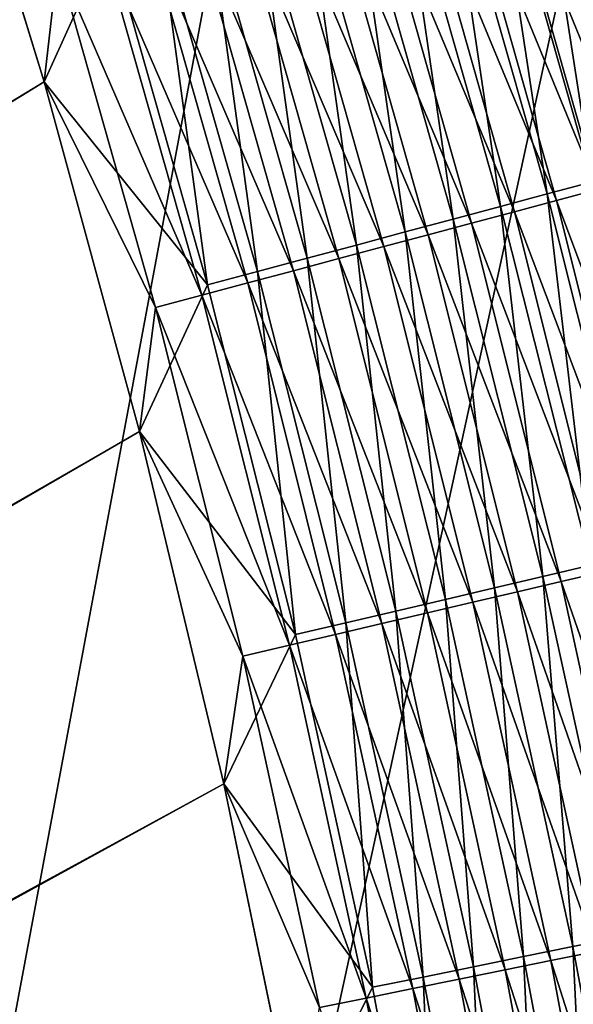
# Model space of a CAD drawing. Header units: metres. Extents: x -1 to 1402, y -1402 to 1.
# Tile 361 of 453: x 1217 to 1235, y -431 to -398. Entities that reach past the tile are written whole.
import ezdxf

# ---------------------------------------------------------------- set-up
doc = ezdxf.new("R2010")
doc.units = ezdxf.units.M

msp = doc.modelspace()

# ---------------------------------------------------------------- linework, layer by layer
at = {"layer": 'None0'}
for points in [[(1217.352539, -399.679108, -500.477753), (1213.767578, -388.010193, -500.477753), (759.270203, -676.616821, -500.477753)], [(1213.765259, -388.009064, -503.477753), (1217.35083, -399.679199, -503.477753), (762.366577, -676.864197, -503.477753)], [(1217.35083, -399.679199, -503.477753), (1213.765259, -388.009064, -503.477753), (1219.539063, -394.835785, -503.315918)], [(1217.352539, -399.679108, -500.477753), (1217.806885, -395.643219, -500.44104), (1213.767578, -388.010193, -500.477753)], [(1237.340332, -402.641876, -498.686707), (1233.891602, -390.506775, -498.683868), (1235.339722, -390.069977, -497.79538)], [(1235.841064, -403.043121, -499.504211), (1232.405396, -390.955048, -499.501892), (1233.891602, -390.506775, -498.683868)], [(1235.841064, -403.043121, -499.504211), (1233.891602, -390.506775, -498.683868), (1237.340332, -402.641876, -498.686707)], [(1238.657104, -402.595764, -494.369324), (1235.202515, -390.406281, -494.365601), (1233.905884, -390.796661, -495.246887)], [(1237.348999, -402.945099, -495.250061), (1233.905884, -390.796661, -495.246887), (1232.571411, -391.198364, -496.065155)], [(1238.657104, -402.595764, -494.369324), (1233.905884, -390.796661, -495.246887), (1237.348999, -402.945099, -495.250061)], [(1234.306396, -403.453827, -500.249329), (1230.884033, -391.41394, -500.247467), (1232.405396, -390.955048, -499.501892)], [(1236.002808, -403.304596, -496.06781), (1232.571411, -391.198364, -496.065155), (1231.201904, -391.610657, -496.818481)], [(1234.306396, -403.453827, -500.249329), (1232.405396, -390.955048, -499.501892), (1235.841064, -403.043121, -499.504211)], [(1237.348999, -402.945099, -495.250061), (1232.571411, -391.198364, -496.065155), (1236.002808, -403.304596, -496.06781)], [(1232.739136, -403.87326, -500.919983), (1229.330322, -391.882538, -500.918549), (1230.884033, -391.41394, -500.247467)], [(1232.739136, -403.87326, -500.919983), (1230.884033, -391.41394, -500.247467), (1234.306396, -403.453827, -500.249329)], [(1231.142456, -404.300537, -501.514404), (1227.747437, -392.359955, -501.513306), (1229.330322, -391.882538, -500.918549)], [(1231.142456, -404.300537, -501.514404), (1229.330322, -391.882538, -500.918549), (1232.739136, -403.87326, -500.919983)], [(1234.621338, -403.673523, -496.820679), (1231.201904, -391.610657, -496.818481), (1229.800049, -392.032684, -497.505066)], [(1234.621338, -403.673523, -496.820679), (1236.002808, -403.304596, -496.06781), (1231.201904, -391.610657, -496.818481)], [(1233.207153, -404.051178, -497.506805), (1229.800049, -392.032684, -497.505066), (1228.368408, -392.463684, -498.122986)], [(1234.621338, -403.673523, -496.820679), (1229.800049, -392.032684, -497.505066), (1233.207153, -404.051178, -497.506805)], [(1227.747437, -392.359955, -501.513306), (1229.520386, -404.734619, -502.031677), (1226.139526, -392.844971, -502.030914)], [(1231.763062, -404.436829, -498.124359), (1228.368408, -392.463684, -498.122986), (1226.910034, -392.90274, -498.670624)], [(1229.520386, -404.734619, -502.031677), (1227.747437, -392.359955, -501.513306), (1231.142456, -404.300537, -501.514404)], [(1233.207153, -404.051178, -497.506805), (1228.368408, -392.463684, -498.122986), (1231.763062, -404.436829, -498.124359)], [(1227.877197, -405.174377, -502.471161), (1224.510376, -393.336334, -502.470642), (1226.139526, -392.844971, -502.030914)], [(1230.29187, -404.829712, -498.671661), (1226.910034, -392.90274, -498.670624), (1225.428345, -393.348785, -499.147125)], [(1226.139526, -392.844971, -502.030914), (1229.520386, -404.734619, -502.031677), (1227.877197, -405.174377, -502.471161)], [(1231.763062, -404.436829, -498.124359), (1226.910034, -392.90274, -498.670624), (1230.29187, -404.829712, -498.671661)], [(1224.510376, -393.336334, -502.470642), (1226.217041, -405.618683, -502.832123), (1222.864624, -393.832733, -502.831848)], [(1223.927368, -393.80069, -499.55188), (1228.797363, -405.228851, -499.147858), (1225.428345, -393.348785, -499.147125)], [(1226.217041, -405.618683, -502.832123), (1224.510376, -393.336334, -502.470642), (1227.877197, -405.174377, -502.471161)], [(1225.428345, -393.348785, -499.147125), (1228.797363, -405.228851, -499.147858), (1230.29187, -404.829712, -498.671661)], [(1222.864624, -393.832733, -502.831848), (1224.544067, -406.066406, -503.113953), (1221.206055, -394.332977, -503.113831)], [(1227.283203, -405.633179, -499.552368), (1223.927368, -393.80069, -499.55188), (1222.410889, -394.257202, -499.884277)], [(1222.864624, -393.832733, -502.831848), (1226.217041, -405.618683, -502.832123), (1224.544067, -406.066406, -503.113953)], [(1228.797363, -405.228851, -499.147858), (1223.927368, -393.80069, -499.55188), (1227.283203, -405.633179, -499.552368)], [(1225.75354, -406.041687, -499.884583), (1222.410889, -394.257202, -499.884277), (1220.88269, -394.717255, -500.143677)], [(1227.283203, -405.633179, -499.552368), (1222.410889, -394.257202, -499.884277), (1225.75354, -406.041687, -499.884583)], [(1221.206055, -394.332977, -503.113831), (1222.862549, -406.516388, -503.315948), (1219.539063, -394.835785, -503.315918)], [(1221.206055, -394.332977, -503.113831), (1224.544067, -406.066406, -503.113953), (1222.862549, -406.516388, -503.315948)], [(1222.862549, -406.516388, -503.315948), (1217.35083, -399.679199, -503.477753), (1219.539063, -394.835785, -503.315918)], [(1224.212158, -406.453308, -500.143829), (1220.88269, -394.717255, -500.143677), (1219.346802, -395.179626, -500.329468)], [(1225.75354, -406.041687, -499.884583), (1220.88269, -394.717255, -500.143677), (1224.212158, -406.453308, -500.143829)], [(1222.662842, -406.867065, -500.329529), (1219.346802, -395.179626, -500.329468), (1217.806885, -395.643219, -500.44104)], [(1224.212158, -406.453308, -500.143829), (1219.346802, -395.179626, -500.329468), (1222.662842, -406.867065, -500.329529)], [(1221.109619, -407.28186, -500.44104), (1217.806885, -395.643219, -500.44104), (1217.352539, -399.679108, -500.477753)], [(1222.662842, -406.867065, -500.329529), (1217.806885, -395.643219, -500.44104), (1221.109619, -407.28186, -500.44104)], [(1220.56311, -411.457306, -500.477753), (1217.352539, -399.679108, -500.477753), (759.270203, -676.616821, -500.477753)], [(762.366577, -676.864197, -503.477753), (1217.35083, -399.679199, -503.477753), (1220.562744, -411.458832, -503.477753)], [(1220.562744, -411.458832, -503.477753), (1217.35083, -399.679199, -503.477753), (1222.862549, -406.516388, -503.315948)], [(1220.56311, -411.457306, -500.477753), (1221.109619, -407.28186, -500.44104), (1217.352539, -399.679108, -500.477753)], [(1237.35437, -415.598755, -500.251099), (1234.306396, -403.453827, -500.249329), (1235.841064, -403.043121, -499.504211)], [(1235.775269, -415.969696, -500.921356), (1232.739136, -403.87326, -500.919983), (1234.306396, -403.453827, -500.249329)], [(1235.775269, -415.969696, -500.921356), (1234.306396, -403.453827, -500.249329), (1237.35437, -415.598755, -500.251099)], [(1239.057251, -415.513702, -496.070313), (1236.002808, -403.304596, -496.06781), (1234.621338, -403.673523, -496.820679)], [(1234.166626, -416.347595, -501.515411), (1231.142456, -404.300537, -501.514404), (1232.739136, -403.87326, -500.919983)], [(1234.166626, -416.347595, -501.515411), (1232.739136, -403.87326, -500.919983), (1235.775269, -415.969696, -500.921356)], [(1237.665283, -415.839905, -496.822754), (1234.621338, -403.673523, -496.820679), (1233.207153, -404.051178, -497.506805)], [(1237.665283, -415.839905, -496.822754), (1239.057251, -415.513702, -496.070313), (1234.621338, -403.673523, -496.820679)], [(1236.240356, -416.173798, -497.508484), (1233.207153, -404.051178, -497.506805), (1231.763062, -404.436829, -498.124359)], [(1237.665283, -415.839905, -496.822754), (1233.207153, -404.051178, -497.506805), (1236.240356, -416.173798, -497.508484)], [(1232.532227, -416.731506, -502.03241), (1229.520386, -404.734619, -502.031677), (1231.142456, -404.300537, -501.514404)], [(1234.7854, -416.514801, -498.125671), (1231.763062, -404.436829, -498.124359), (1230.29187, -404.829712, -498.671661)], [(1232.532227, -416.731506, -502.03241), (1231.142456, -404.300537, -501.514404), (1234.166626, -416.347595, -501.515411)], [(1236.240356, -416.173798, -497.508484), (1231.763062, -404.436829, -498.124359), (1234.7854, -416.514801, -498.125671)], [(1229.520386, -404.734619, -502.031677), (1230.876587, -417.120422, -502.471619), (1227.877197, -405.174377, -502.471161)], [(1228.797363, -405.228851, -499.147858), (1233.303101, -416.862152, -498.672638), (1230.29187, -404.829712, -498.671661)], [(1230.876587, -417.120422, -502.471619), (1229.520386, -404.734619, -502.031677), (1232.532227, -416.731506, -502.03241)], [(1230.29187, -404.829712, -498.671661), (1233.303101, -416.862152, -498.672638), (1234.7854, -416.514801, -498.125671)], [(1229.203857, -417.513336, -502.832428), (1226.217041, -405.618683, -502.832123), (1227.877197, -405.174377, -502.471161)], [(1227.877197, -405.174377, -502.471161), (1230.876587, -417.120422, -502.471619), (1229.203857, -417.513336, -502.832428)], [(1231.797241, -417.215027, -499.14856), (1228.797363, -405.228851, -499.147858), (1227.283203, -405.633179, -499.552368)], [(1233.303101, -416.862152, -498.672638), (1228.797363, -405.228851, -499.147858), (1231.797241, -417.215027, -499.14856)], [(1226.217041, -405.618683, -502.832123), (1227.518311, -417.909302, -503.114105), (1224.544067, -406.066406, -503.113953)], [(1230.271729, -417.57251, -499.552856), (1227.283203, -405.633179, -499.552368), (1225.75354, -406.041687, -499.884583)], [(1227.518311, -417.909302, -503.114105), (1226.217041, -405.618683, -502.832123), (1229.203857, -417.513336, -502.832428)], [(1231.797241, -417.215027, -499.14856), (1227.283203, -405.633179, -499.552368), (1230.271729, -417.57251, -499.552856)], [(1224.544067, -406.066406, -503.113953), (1225.824219, -418.307281, -503.31601), (1222.862549, -406.516388, -503.315948)], [(1228.730469, -417.933685, -499.884857), (1225.75354, -406.041687, -499.884583), (1224.212158, -406.453308, -500.143829)], [(1224.544067, -406.066406, -503.113953), (1227.518311, -417.909302, -503.114105), (1225.824219, -418.307281, -503.31601)], [(1230.271729, -417.57251, -499.552856), (1225.75354, -406.041687, -499.884583), (1228.730469, -417.933685, -499.884857)], [(1225.824219, -418.307281, -503.31601), (1220.562744, -411.458832, -503.477753), (1222.862549, -406.516388, -503.315948)], [(1227.17749, -418.297638, -500.143951), (1224.212158, -406.453308, -500.143829), (1222.662842, -406.867065, -500.329529)], [(1228.730469, -417.933685, -499.884857), (1224.212158, -406.453308, -500.143829), (1227.17749, -418.297638, -500.143951)], [(1225.616577, -418.663422, -500.329559), (1222.662842, -406.867065, -500.329529), (1221.109619, -407.28186, -500.44104)], [(1227.17749, -418.297638, -500.143951), (1222.662842, -406.867065, -500.329529), (1225.616577, -418.663422, -500.329559)], [(1224.051636, -419.030151, -500.44104), (1221.109619, -407.28186, -500.44104), (1220.56311, -411.457306, -500.477753)], [(1225.616577, -418.663422, -500.329559), (1221.109619, -407.28186, -500.44104), (1224.051636, -419.030151, -500.44104)], [(759.270203, -676.616821, -500.477753), (1223.404785, -423.330414, -500.477753), (1220.56311, -411.457306, -500.477753)], [(1220.562744, -411.458832, -503.477753), (1223.40564, -423.332764, -503.477753), (762.366577, -676.864197, -503.477753)], [(1223.40564, -423.332764, -503.477753), (1220.562744, -411.458832, -503.477753), (1225.824219, -418.307281, -503.31601)], [(1223.404785, -423.330414, -500.477753), (1224.051636, -419.030151, -500.44104), (1220.56311, -411.457306, -500.477753)], [(1236.821411, -428.485962, -501.516418), (1234.166626, -416.347595, -501.515411), (1235.775269, -415.969696, -500.921356)], [(1235.176636, -428.820557, -502.033112), (1232.532227, -416.731506, -502.03241), (1234.166626, -416.347595, -501.515411)], [(1235.176636, -428.820557, -502.033112), (1234.166626, -416.347595, -501.515411), (1236.821411, -428.485962, -501.516418)], [(1238.901611, -428.385162, -497.51004), (1236.240356, -416.173798, -497.508484), (1234.7854, -416.514801, -498.125671)], [(1233.510254, -429.159546, -502.472107), (1230.876587, -417.120422, -502.471619), (1232.532227, -416.731506, -502.03241)], [(1233.510254, -429.159546, -502.472107), (1232.532227, -416.731506, -502.03241), (1235.176636, -428.820557, -502.033112)], [(1233.303101, -416.862152, -498.672638), (1237.437134, -428.682251, -498.126892), (1234.7854, -416.514801, -498.125671)], [(1234.7854, -416.514801, -498.125671), (1237.437134, -428.682251, -498.126892), (1238.901611, -428.385162, -497.51004)], [(1230.876587, -417.120422, -502.471619), (1231.826782, -429.502014, -502.832703), (1229.203857, -417.513336, -502.832428)], [(1231.826782, -429.502014, -502.832703), (1230.876587, -417.120422, -502.471619), (1233.510254, -429.159546, -502.472107)], [(1235.945313, -428.984894, -498.673553), (1233.303101, -416.862152, -498.672638), (1231.797241, -417.215027, -499.14856)], [(1237.437134, -428.682251, -498.126892), (1233.303101, -416.862152, -498.672638), (1235.945313, -428.984894, -498.673553)], [(1234.429688, -429.292328, -499.149231), (1231.797241, -417.215027, -499.14856), (1230.271729, -417.57251, -499.552856)], [(1235.945313, -428.984894, -498.673553), (1231.797241, -417.215027, -499.14856), (1234.429688, -429.292328, -499.149231)], [(1230.130371, -429.847107, -503.114227), (1227.518311, -417.909302, -503.114105), (1229.203857, -417.513336, -502.832428)], [(1232.894409, -429.60376, -499.553284), (1230.271729, -417.57251, -499.552856), (1228.730469, -417.933685, -499.884857)], [(1229.203857, -417.513336, -502.832428), (1231.826782, -429.502014, -502.832703), (1230.130371, -429.847107, -503.114227)], [(1234.429688, -429.292328, -499.149231), (1230.271729, -417.57251, -499.552856), (1232.894409, -429.60376, -499.553284)], [(1227.518311, -417.909302, -503.114105), (1228.425293, -430.19397, -503.31604), (1225.824219, -418.307281, -503.31601)], [(1231.343262, -429.918427, -499.885132), (1228.730469, -417.933685, -499.884857), (1227.17749, -418.297638, -500.143951)], [(1228.425293, -430.19397, -503.31604), (1227.518311, -417.909302, -503.114105), (1230.130371, -429.847107, -503.114227)], [(1232.894409, -429.60376, -499.553284), (1228.730469, -417.933685, -499.884857), (1231.343262, -429.918427, -499.885132)], [(1228.425293, -430.19397, -503.31604), (1223.40564, -423.332764, -503.477753), (1225.824219, -418.307281, -503.31601)], [(1229.780273, -430.235504, -500.144104), (1227.17749, -418.297638, -500.143951), (1225.616577, -418.663422, -500.329559)], [(1231.343262, -429.918427, -499.885132), (1227.17749, -418.297638, -500.143951), (1229.780273, -430.235504, -500.144104)], [(1228.209229, -430.554199, -500.32962), (1225.616577, -418.663422, -500.329559), (1224.051636, -419.030151, -500.44104)], [(1229.780273, -430.235504, -500.144104), (1225.616577, -418.663422, -500.329559), (1228.209229, -430.554199, -500.32962)], [(1226.634277, -430.873688, -500.44104), (1224.051636, -419.030151, -500.44104), (1223.404785, -423.330414, -500.477753)], [(1228.209229, -430.554199, -500.32962), (1224.051636, -419.030151, -500.44104), (1226.634277, -430.873688, -500.44104)], [(1225.883057, -435.283936, -500.477753), (1223.404785, -423.330414, -500.477753), (759.270203, -676.616821, -500.477753)], [(1223.40564, -423.332764, -503.477753), (1225.884155, -435.286407, -503.477753), (762.366577, -676.864197, -503.477753)], [(1225.883057, -435.283936, -500.477753), (1226.634277, -430.873688, -500.44104), (1223.404785, -423.330414, -500.477753)], [(1225.884155, -435.286407, -503.477753), (1223.40564, -423.332764, -503.477753), (1228.425293, -430.19397, -503.31604)], [(1237.45813, -440.990387, -502.033783), (1235.176636, -428.820557, -502.033112), (1236.821411, -428.485962, -501.516418)], [(1235.782837, -441.280365, -502.472534), (1233.510254, -429.159546, -502.472107), (1235.176636, -428.820557, -502.033112)], [(1238.223511, -441.186493, -498.674408), (1235.945313, -428.984894, -498.673553), (1234.429688, -429.292328, -499.149231)], [(1235.782837, -441.280365, -502.472534), (1235.176636, -428.820557, -502.033112), (1237.45813, -440.990387, -502.033783)], [(1234.09021, -441.573303, -502.832977), (1231.826782, -429.502014, -502.832703), (1233.510254, -429.159546, -502.472107)], [(1236.699707, -441.449341, -499.149841), (1234.429688, -429.292328, -499.149231), (1232.894409, -429.60376, -499.553284)], [(1234.09021, -441.573303, -502.832977), (1233.510254, -429.159546, -502.472107), (1235.782837, -441.280365, -502.472534)], [(1238.223511, -441.186493, -498.674408), (1234.429688, -429.292328, -499.149231), (1236.699707, -441.449341, -499.149841)], [(1231.826782, -429.502014, -502.832703), (1232.384521, -441.8685, -503.11438), (1230.130371, -429.847107, -503.114227)], [(1235.156128, -441.715637, -499.553711), (1232.894409, -429.60376, -499.553284), (1231.343262, -429.918427, -499.885132)], [(1232.384521, -441.8685, -503.11438), (1231.826782, -429.502014, -502.832703), (1234.09021, -441.573303, -502.832977)], [(1236.699707, -441.449341, -499.149841), (1232.894409, -429.60376, -499.553284), (1235.156128, -441.715637, -499.553711)], [(1230.670166, -442.165222, -503.316071), (1228.425293, -430.19397, -503.31604), (1230.130371, -429.847107, -503.114227)], [(1233.596558, -441.98465, -499.885376), (1231.343262, -429.918427, -499.885132), (1229.780273, -430.235504, -500.144104)], [(1230.130371, -429.847107, -503.114227), (1232.384521, -441.8685, -503.11438), (1230.670166, -442.165222, -503.316071)], [(1235.156128, -441.715637, -499.553711), (1231.343262, -429.918427, -499.885132), (1233.596558, -441.98465, -499.885376)], [(1230.670166, -442.165222, -503.316071), (1225.884155, -435.286407, -503.477753), (1228.425293, -430.19397, -503.31604)], [(1232.025024, -442.255707, -500.144226), (1229.780273, -430.235504, -500.144104), (1228.209229, -430.554199, -500.32962)], [(1233.596558, -441.98465, -499.885376), (1229.780273, -430.235504, -500.144104), (1232.025024, -442.255707, -500.144226)], [(1230.445557, -442.528168, -500.329651), (1228.209229, -430.554199, -500.32962), (1226.634277, -430.873688, -500.44104)], [(1232.025024, -442.255707, -500.144226), (1228.209229, -430.554199, -500.32962), (1230.445557, -442.528168, -500.329651)]]:
    msp.add_3dface(points, dxfattribs=at)
at = {"layer": 'None01'}
for points in [[(1294.119019, -124.129761, -541.977783), (1150.81958, -781.702271, -541.977783), (1274.459961, -120.453018, -541.977783)], [(1274.459961, -120.453018, -521.977783), (1274.459961, -120.453018, -541.977783), (1150.81958, -781.702271, -521.977783)], [(1274.459961, -120.453018, -541.977783), (1150.81958, -781.702271, -541.977783), (1150.81958, -781.702271, -521.977783)], [(1150.81958, -781.702271, -521.977783), (1294.119019, -124.129761, -521.977783), (1274.459961, -120.453018, -521.977783)], [(1294.119019, -124.129761, -541.977783), (1170.478882, -785.378174, -541.977783), (1150.81958, -781.702271, -541.977783)], [(1170.478882, -785.378174, -521.977783), (1294.119019, -124.129761, -521.977783), (1150.81958, -781.702271, -521.977783)], [(1170.478882, -785.378174, -521.977783), (1170.478882, -785.378174, -541.977783), (1294.119019, -124.129761, -521.977783)], [(1170.478882, -785.378174, -541.977783), (1294.119019, -124.129761, -541.977783), (1294.119019, -124.129761, -521.977783)]]:
    msp.add_3dface(points, dxfattribs=at)

doc.saveas('drawing.dxf')
